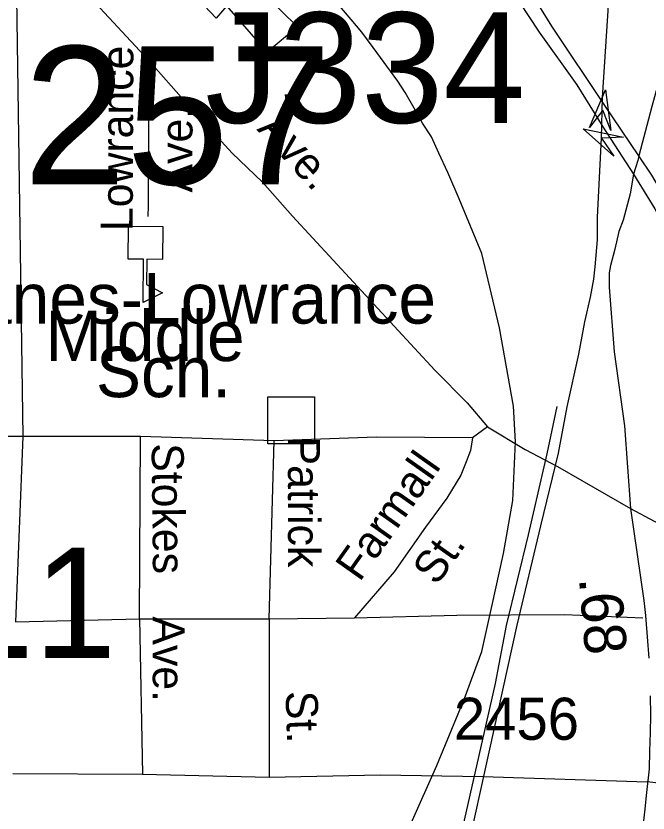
# Model space of a CAD drawing. Extents: x 1547597 to 1699558, y 810033 to 920809.
# Drawn here: x 1633952 to 1635830, y 865511 to 867878 of the extents above; entities that cross this region are included whole.
import ezdxf

# ---------------------------------------------------------------- set-up
doc = ezdxf.new("R2010")
doc.units = 0
for name, color, linetype in [('Exist Cultural Educational Facility High CELL', 7, 'Continuous'), ('Exist Cultural Educational Facility High Label', 7, 'Continuous'), ('Exist Cultural Shopping Center Building Footprint', 7, 'Continuous'), ('Exist Railroad Mainline', 7, 'Continuous'), ('Exist Railroad Siding', 7, 'Continuous'), ('Exist Road Non-System Structure Non-Sys Other CELL', 7, 'Continuous'), ('Exist Road Non-System Structure Non-Sys Other Number Label', 7, 'Continuous'), ('Exist Road Non-System Type 51', 7, 'Continuous'), ('Exist Road Non-System Type 51 Label', 7, 'Continuous'), ('Exist Road Primary Interstate Structure Ovrhead Sign Number Label', 7, 'Continuous'), ('Exist Road Primary US Divided Attributed', 7, 'Continuous'), ('Exist Road Secondary Mileage Hundredths English Label', 7, 'Continuous'), ('Exist Road Secondary Structure Standard Bridge Attributed CELL', 7, 'Continuous'), ('Exist Road Secondary Structure Standard Bridge Number Label', 7, 'Continuous'), ('Exist Road Secondary Type 51 Number Label', 7, 'Continuous'), ('Exist Road Secondary Type 51 Undivided 4 Lane Attributed', 7, 'Continuous')]:
    doc.layers.add(name, color=color, linetype=linetype)

msp = doc.modelspace()

# ---------------------------------------------------------------- linework, layer by layer
at = {"layer": 'Exist Cultural Educational Facility High CELL'}
msp.add_lwpolyline([(1634388.2, 867252.9), (1634387.2, 867154.9), (1634341.1, 867155.4), (1634340.4, 867080.3), (1634387.2, 867055.6), (1634330.2, 867027), (1634331.5, 867155.5), (1634285.5, 867156), (1634286.5, 867253.9)], close=True, dxfattribs=at)
at = {"layer": 'Exist Cultural Shopping Center Building Footprint'}
msp.add_lwpolyline([(1634113.8, 868266.7), (1634233.2, 868381.1), (1634350, 868308.3), (1634638.3, 867993.9), (1634788.8, 867845.8), (1634698, 867770.4), (1634578.5, 867908.1), (1634547.4, 867871.7), (1634311.1, 868121.2), (1634282.5, 868097.8)], close=True, dxfattribs=at)
at = {"layer": 'Exist Railroad Mainline'}
for points in [[(1634742.7, 862885.3), (1634814.7, 863208.6), (1634895.3, 863561.5), (1634988.4, 863968.5), (1635096.9, 864481.1), (1635173.4, 864832.2), (1635207.7, 865013.8), (1635441.1, 866069), (1635510.9, 866364.1), (1635563.5, 866579.6), (1635589.3, 866717.5), (1635623.7, 866873.9), (1635642, 866969.7), (1635658.3, 867043.5), (1635668.3, 867096.8), (1635672.4, 867132.7), (1635679.3, 867213.7), (1635679.3, 867281), (1635691.6, 867515.6), (1635694.6, 867635.9), (1635712.7, 867923.7)], [(1635125.8, 865480.9), (1635201.9, 865652), (1635284.4, 865851.1), (1635336.2, 865990.3), (1635365.8, 866124), (1635399.8, 866281.6), (1635427.8, 866439.3), (1635436.1, 866613.2), (1635429.5, 866719.6), (1635388.4, 866952.1), (1635335.4, 867172.5), (1635268.6, 867335.1), (1635235.3, 867413), (1635208.6, 867470.9), (1635186.4, 867519.1), (1635159.6, 867560), (1635135.1, 867604.5), (1635108.4, 867651.3), (1635086.2, 867684.7), (1635012.8, 867784.9), (1634979.4, 867829.9), (1634947.6, 867868), (1634908.2, 867914)]]:
    msp.add_lwpolyline(points, dxfattribs=at)
at = {"layer": 'Exist Railroad Siding'}
msp.add_lwpolyline([(1634278.3, 860809), (1634295.8, 860920.7), (1634330.1, 861102.3), (1634381.6, 861383.6), (1634439, 861659), (1634500.9, 861964.3), (1634564.6, 862245.6), (1634617.6, 862492.8), (1634672.6, 862726.2), (1634710.8, 862891.7), (1634763.8, 863137.2), (1634839.6, 863442.2), (1634892.9, 863701.7), (1634962.8, 864000.8), (1635007.7, 864218.2), (1635079.9, 864563.3), (1635147.7, 864856.5), (1635177.8, 865018.2), (1635376.9, 865895.8), (1635409, 866067.5), (1635474.5, 866336.7), (1635529.7, 866578.1), (1635559.3, 866718)], dxfattribs=at)
at = {"layer": 'Exist Road Non-System Structure Non-Sys Other CELL'}
msp.add_lwpolyline([(1634700.5, 866746.9), (1634839.4, 866746.9), (1634839.4, 866607.8), (1634700.5, 866607.8)], close=True, dxfattribs=at)
at = {"layer": 'Exist Road Non-System Type 51'}
for p, q in [((1633953.7, 867935.1), (1633973.1, 866628.9)), ((1635352.6, 866658.1), (1635308.5, 866624.8)), ((1633973.1, 866628.9), (1633570.1, 866633.1)), ((1633973.1, 866628.9), (1633951, 866079.1)), ((1634322.7, 866628.9), (1633973.1, 866628.9)), ((1634319.4, 866087.4), (1634322.7, 866628.9)), ((1634719.5, 866616.4), (1634322.7, 866628.9)), ((1634704.5, 866087.4), (1634719.5, 866616.4)), ((1633951, 866079.1), (1634319.4, 866087.4)), ((1634319.4, 866087.4), (1634704.5, 866087.4)), ((1634319.4, 866087.4), (1634327.7, 865625.9)), ((1634704.5, 866087.4), (1634957.6, 866090.4)), ((1634704.5, 866087.4), (1634704.5, 865617.6)), ((1633942.7, 865628), (1634327.7, 865625.9)), ((1634327.7, 865625.9), (1634704.5, 865617.6)), ((1636018.9, 865580.1), (1635826.8, 865603.3))]:
    msp.add_line(p, q, dxfattribs=at)
for points in [[(1634175.9, 867930.8), (1634346.1, 867746.4)], [(1634346.1, 867746.4), (1634346.7, 867727.7), (1634345.1, 867313.9), (1634344.1, 867282.1)], [(1634346.1, 867746.4), (1634457.7, 867619.9), (1634594.6, 867470.7), (1634684.6, 867384.5), (1634773.6, 867283.6), (1635196.5, 866825.9), (1635292.2, 866728.9), (1635352.6, 866658.1)], [(1635352.6, 866658.1), (1635465, 866590.6), (1635560.7, 866540.6), (1635777.2, 866415.7)], [(1635308.5, 866624.8), (1635023.3, 866626.8), (1634719.5, 866616.4)], [(1635308.5, 866624.8), (1635302.2, 866587.3), (1635289.7, 866554), (1635273.1, 866514.4), (1635231.5, 866445.7), (1635169, 866360.3), (1635075.4, 866227), (1634957.6, 866090.4)], [(1635777.2, 866415.7), (1635847.5, 866378.2), (1636059.8, 866269.5), (1636073, 866256.5), (1636247.1, 866165.4)], [(1634957.6, 866090.4), (1635261.4, 866098.7), (1635581.1, 866100.8), (1635814.2, 866090.4)], [(1634704.5, 865617.6), (1635034.6, 865623.9), (1635338.4, 865619.7), (1635826.8, 865603.3)]]:
    msp.add_lwpolyline(points, dxfattribs=at)
at = {"layer": 'Exist Road Primary US Divided Attributed'}
for points in [[(1634172.3, 869946.5), (1634183, 869920.8), (1634223.1, 869824.3), (1634290, 869688.5), (1634383.1, 869516), (1634453.9, 869401.7), (1634518.6, 869301), (1634686.1, 869052), (1634872.3, 868777.7), (1635266.6, 868194.2), (1635506.5, 867829.7), (1635617.9, 867673.5), (1635695, 867548.7), (1635786.3, 867408.4)], [(1635802, 867462.7), (1635701.3, 867612.6), (1635543.7, 867848.1), (1635500, 867918.5), (1635268.2, 868258.6), (1634562.1, 869314.1), (1634449.7, 869484.5), (1634405.1, 869562.2), (1634318.8, 869733.1)], [(1636065.8, 866695.1), (1636040.8, 866870.3), (1636011.3, 867014.1), (1635979, 867115.8), (1635911.8, 867284.5), (1635840.8, 867405), (1635802, 867462.7)], [(1635786.3, 867408.4), (1635850, 867305), (1635899.8, 867207), (1635972.6, 867002.1), (1635993.8, 866900.7), (1636011.2, 866777.3), (1636034.2, 866522.6), (1636059.8, 866269.5)]]:
    msp.add_lwpolyline(points, dxfattribs=at)
at = {"layer": 'Exist Road Secondary Structure Standard Bridge Attributed CELL'}
for points in [[(1635656.1, 867546.5), (1635702.7, 867659.1), (1635718.6, 867538.2), (1635694.8, 867598.7)], [(1635728.2, 867461.9), (1635637.2, 867543), (1635756.6, 867518.2), (1635691.6, 867515.6)]]:
    msp.add_lwpolyline(points, close=True, dxfattribs=at)
at = {"layer": 'Exist Road Secondary Type 51 Undivided 4 Lane Attributed'}
for points in [[(1635898.2, 867816), (1635840.6, 867609.1), (1635802, 867462.7)], [(1635802, 867462.7), (1635798.7, 867448.8), (1635786.3, 867408.4)], [(1635786.3, 867408.4), (1635776.1, 867350.4), (1635755.7, 867271.7), (1635742.8, 867237.9), (1635730.7, 867185.8), (1635726, 867166.7), (1635718.1, 867136.8), (1635714.4, 867115.1), (1635714.4, 867073.1), (1635728.4, 866880.3), (1635759.5, 866660.4), (1635777.2, 866415.7), (1635816.7, 866142.1), (1635821.5, 866097.4), (1635832.2, 865971.1)], [(1635836.1, 865859.3), (1635837.1, 865801.8), (1635835.8, 865749.8), (1635833.7, 865695), (1635833.2, 865642.4), (1635824.2, 865562.6), (1635819.6, 865522.6), (1635813.9, 865471.1), (1635800.3, 865393.4), (1635772.4, 865282.3), (1635749.5, 865208.7), (1635728.4, 865149.4), (1635697.3, 865068.7), (1635629.1, 864940.9), (1635581.6, 864839.6), (1635480.2, 864644.5), (1635418.4, 864544.7), (1635338.4, 864419.9), (1635282.2, 864341.8), (1635269.6, 864323.3)]]:
    msp.add_lwpolyline(points, dxfattribs=at)

# ---------------------------------------------------------------- texts
at = {"layer": 'Exist Cultural Educational Facility High Label'}
for s, p in [('Hanes-Lowrance', (1633683.5, 866964.5)), ('Middle', (1634040.5, 866853.2)), ('Sch.', (1634189.9, 866746))]:
    msp.add_text(s, height=150, dxfattribs=at).set_placement(p)
at = {"layer": 'Exist Road Non-System Structure Non-Sys Other Number Label'}
msp.add_text('J334', height=328.08, dxfattribs=at).set_placement((1634514.1, 867560.6))
at = {"layer": 'Exist Road Non-System Type 51 Label'}
for s, rotation, p in [('Lowrance', 89.7765, (1634299, 867239.1)), ('Ave.', 89.7765, (1634475.8, 867353.9)), ('Ave.', 312.6029, (1634665.8, 867540.7)), ('Patrick', 270.035, (1634760.2, 866628.9)), ('Stokes', 270.6039, (1634355.3, 866608.8)), ('Farmall', 54.7357, (1634972.8, 866194.7)), ('St.', 54.7357, (1635201.7, 866183.3)), ('Ave.', 270.0568, (1634358.5, 866094.9)), ('St.', 271.7939, (1634752.9, 865872.4))]:
    msp.add_text(s, height=95, rotation=rotation, dxfattribs=at).set_placement(p)
at = {"layer": 'Exist Road Primary Interstate Structure Ovrhead Sign Number Label'}
msp.add_text('S611', height=328.08, dxfattribs=at).set_placement((1633225.3, 865971.3))
at = {"layer": 'Exist Road Secondary Mileage Hundredths English Label'}
msp.add_text('.68', height=125, rotation=274.8323, dxfattribs=at).set_placement((1635624, 866208.5))
at = {"layer": 'Exist Road Secondary Structure Standard Bridge Number Label'}
msp.add_text('257', height=410.1, dxfattribs=at).set_placement((1633974.9, 867378.1))
at = {"layer": 'Exist Road Secondary Type 51 Number Label'}
msp.add_text('2456', height=125, dxfattribs=at).set_placement((1635252.7, 865728.4))

doc.saveas('drawing.dxf')
